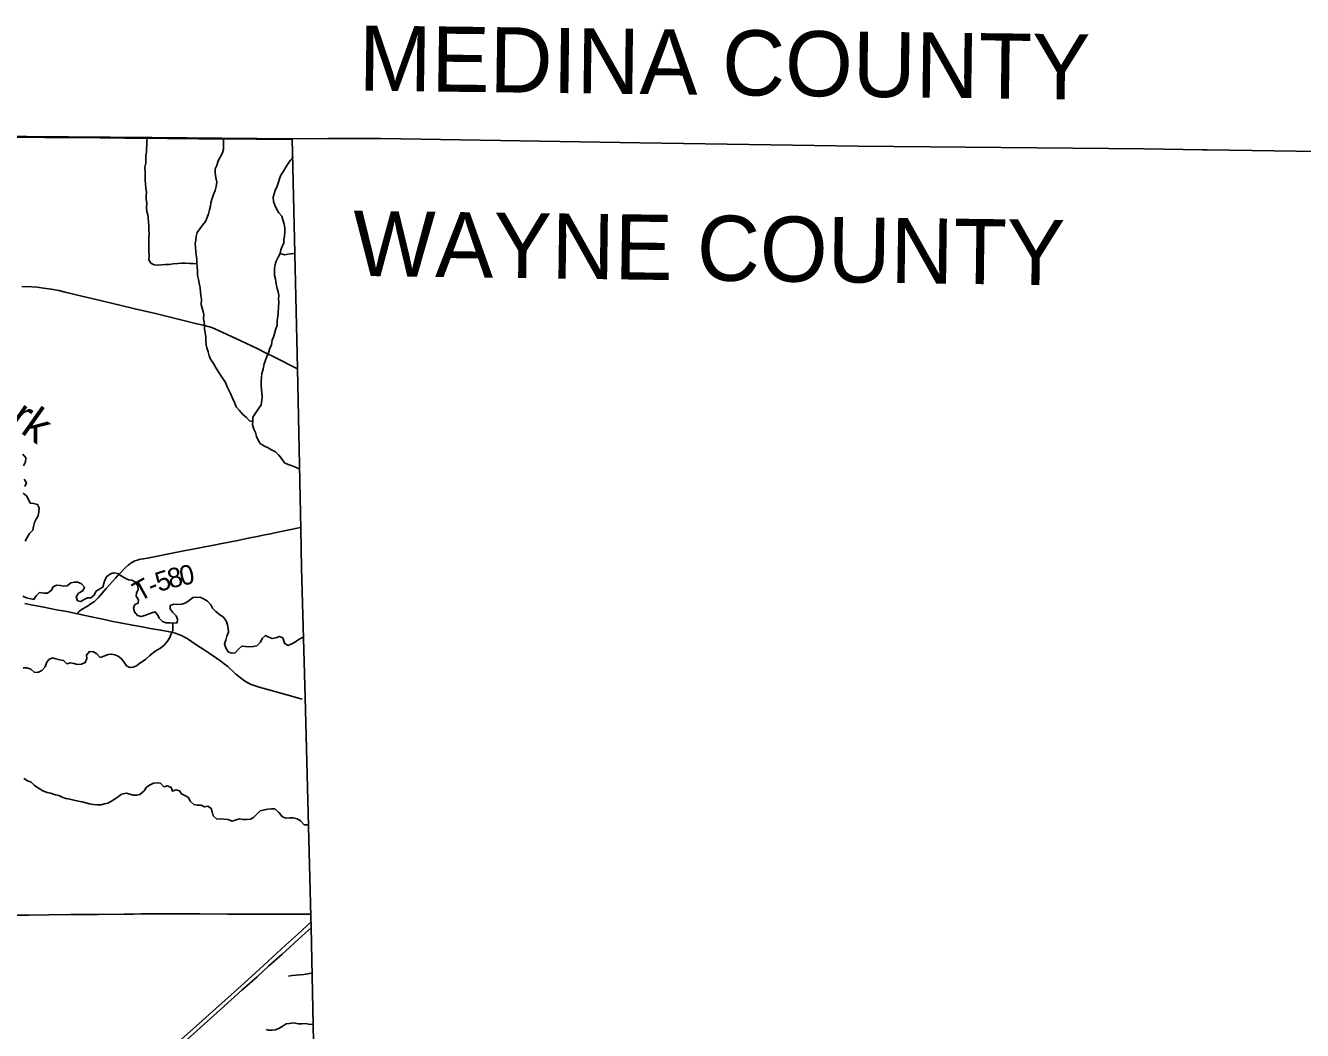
# Model space of a CAD drawing. Extents: x 1874609 to 2204689, y 815661 to 1281160.
# Drawn here: x 2066740 to 2086331, y 1076369 to 1091790 of the extents above; entities that cross this region are included whole.
import ezdxf

# ---------------------------------------------------------------- set-up
doc = ezdxf.new("R2010")
doc.units = 0
for name, color, linetype in [('GM_X_Adjacent_County', 7, 'Continuous'), ('GM_X_Adjacent_County_Text', 7, 'Continuous'), ('GM_X_County', 7, 'Continuous'), ('GM_X_County_Road', 7, 'Continuous'), ('GM_X_Major_River', 7, 'Continuous'), ('GM_X_Major_River_Text', 7, 'Continuous'), ('GM_X_Minor_Lake', 7, 'Continuous'), ('GM_X_Minor_River', 7, 'Continuous'), ('GM_X_Township', 7, 'Continuous'), ('GM_X_Township_Road', 7, 'Continuous'), ('GM_X_Township_Road_Text', 7, 'Continuous'), ('GM_X_US_Route', 7, 'Continuous')]:
    doc.layers.add(name, color=color, linetype=linetype)

msp = doc.modelspace()

# ---------------------------------------------------------------- linework, layer by layer
at = {"layer": 'GM_X_Adjacent_County'}
for points in [[(2066117, 1090095), (2068677, 1090072), (2070832, 1090054), (2071379, 1090059), (2072192, 1090056), (2076166, 1089991), (2079513, 1089939), (2083903, 1089896), (2084803, 1089885), (2084868, 1089884), (2091363, 1089786)], [(2071255, 1071444), (2071122, 1077956), (2071119, 1078116), (2071029, 1081482), (2070976, 1083468), (2070964, 1084056), (2070912, 1086527), (2070832, 1090054), (2071379, 1090059), (2072192, 1090056), (2076166, 1089991), (2079513, 1089939), (2083903, 1089896), (2084803, 1089885), (2084868, 1089884), (2091363, 1089786)]]:
    msp.add_lwpolyline(points, dxfattribs=at)
at = {"layer": 'GM_X_County'}
msp.add_lwpolyline([(2066117, 1090095), (2068677, 1090072), (2070832, 1090054), (2070912, 1086527), (2070964, 1084056), (2070976, 1083468), (2071029, 1081482), (2071119, 1078116), (2071122, 1077956), (2071255, 1071444)], dxfattribs=at)
at = {"layer": 'GM_X_County_Road'}
for points in [[(2066149, 1090080), (2066460, 1090079), (2066644, 1090078), (2067034, 1090074), (2067395, 1090071), (2067886, 1090065), (2068263, 1090064), (2068460, 1090063), (2068689, 1090061), (2068919, 1090058), (2069214, 1090055), (2069394, 1090054), (2069738, 1090051), (2070001, 1090050), (2070279, 1090049), (2070410, 1090049), (2070623, 1090048), (2070834, 1090045)], [(2066686, 1087787), (2066837, 1087780), (2066922, 1087774), (2067018, 1087762), (2067132, 1087746), (2067251, 1087723), (2067348, 1087701), (2067496, 1087664), (2067953, 1087554), (2068185, 1087500), (2068416, 1087442), (2068734, 1087369), (2069103, 1087280), (2069346, 1087220), (2069468, 1087191), (2069543, 1087172), (2069597, 1087154), (2069653, 1087133), (2069702, 1087112), (2069836, 1087049), (2070043, 1086954), (2070303, 1086827), (2070411, 1086771), (2070561, 1086699), (2070903, 1086526)], [(2066731, 1082922), (2066827, 1082901), (2067020, 1082864), (2067213, 1082826), (2067374, 1082796), (2067537, 1082764)], [(2067537, 1082764), (2067585, 1082754), (2067797, 1082708), (2067928, 1082679), (2068078, 1082646), (2068222, 1082618), (2068380, 1082588), (2068528, 1082561), (2068654, 1082539), (2068812, 1082513), (2068929, 1082492), (2068994, 1082478), (2069041, 1082464), (2069088, 1082448), (2069133, 1082429), (2069178, 1082407), (2069221, 1082382), (2069289, 1082337), (2069384, 1082273), (2069466, 1082218), (2069574, 1082148), (2069672, 1082082), (2069736, 1082037), (2069790, 1081994), (2069842, 1081952), (2069964, 1081844), (2070038, 1081781), (2070077, 1081751), (2070117, 1081723), (2070159, 1081699), (2070204, 1081679), (2070249, 1081661), (2070324, 1081638), (2070437, 1081606), (2070751, 1081519), (2070987, 1081455)], [(2065747, 1078139), (2065788, 1078139), (2065952, 1078139), (2066247, 1078139), (2066444, 1078139), (2066789, 1078141), (2067100, 1078145), (2067428, 1078147), (2067592, 1078148), (2067855, 1078151), (2068248, 1078154), (2068396, 1078155), (2068511, 1078157), (2068757, 1078157), (2068970, 1078158), (2069249, 1078157), (2069413, 1078157), (2069839, 1078155), (2070151, 1078154), (2070413, 1078153), (2070741, 1078153), (2071118, 1078152)]]:
    msp.add_lwpolyline(points, dxfattribs=at)
at = {"layer": 'GM_X_Major_River'}
for points in [[(2066700, 1085211), (2066746, 1085154), (2066741, 1085096), (2066711, 1085036)], [(2066717, 1084830), (2066757, 1084773), (2066730, 1084719)], [(2066703, 1084612), (2066755, 1084571), (2066786, 1084517), (2066810, 1084462), (2066864, 1084456), (2066924, 1084441), (2066949, 1084389), (2066943, 1084331), (2066932, 1084269), (2066902, 1084215), (2066877, 1084163), (2066865, 1084101), (2066852, 1084049), (2066800, 1083995), (2066772, 1083944), (2066737, 1083878)], [(2067554, 1083082), (2067515, 1083025), (2067537, 1082964), (2067589, 1082950), (2067639, 1082983), (2067689, 1083007), (2067741, 1083009), (2067794, 1083050), (2067818, 1083104), (2067868, 1083140), (2067925, 1083171), (2067943, 1083227), (2067958, 1083279), (2067986, 1083333), (2068044, 1083378), (2068096, 1083394), (2068150, 1083383), (2068208, 1083347), (2068260, 1083316), (2068319, 1083283), (2068371, 1083279), (2068427, 1083248), (2068465, 1083194), (2068470, 1083136), (2068442, 1083082), (2068439, 1083032), (2068475, 1082979), (2068468, 1082925), (2068418, 1082904), (2068398, 1082848), (2068413, 1082794), (2068457, 1082739), (2068513, 1082720), (2068569, 1082738), (2068623, 1082755), (2068677, 1082777), (2068729, 1082794), (2068771, 1082744), (2068790, 1082694), (2068842, 1082643), (2068896, 1082625), (2068956, 1082622), (2069008, 1082621), (2069066, 1082623), (2069070, 1082683), (2069049, 1082733), (2068993, 1082786), (2068961, 1082838), (2068958, 1082888), (2069016, 1082912), (2069080, 1082905), (2069140, 1082909), (2069200, 1082932), (2069250, 1082966), (2069307, 1083013), (2069369, 1083017), (2069431, 1083012), (2069483, 1082988), (2069534, 1082959), (2069582, 1082902), (2069609, 1082848), (2069661, 1082799), (2069720, 1082749), (2069774, 1082714), (2069816, 1082654), (2069841, 1082593), (2069851, 1082539), (2069852, 1082481), (2069830, 1082419), (2069811, 1082357), (2069795, 1082301), (2069812, 1082239), (2069848, 1082182), (2069899, 1082158), (2069955, 1082163), (2070006, 1082221), (2070058, 1082267), (2070116, 1082262), (2070178, 1082257), (2070234, 1082261), (2070290, 1082274), (2070343, 1082330), (2070369, 1082382), (2070420, 1082431), (2070473, 1082403), (2070525, 1082384), (2070581, 1082396), (2070635, 1082415), (2070687, 1082393), (2070712, 1082312), (2070764, 1082278), (2070818, 1082299), (2070883, 1082331), (2070939, 1082374), (2071009, 1082410)], [(2066698, 1083035), (2066756, 1083010), (2066867, 1082985), (2066902, 1083041), (2066956, 1083088), (2067020, 1083080), (2067076, 1083079), (2067136, 1083121), (2067163, 1083178), (2067215, 1083204), (2067275, 1083197), (2067329, 1083187), (2067381, 1083194), (2067437, 1083236), (2067491, 1083251), (2067545, 1083251), (2067599, 1083222), (2067643, 1083170), (2067618, 1083114), (2067554, 1083082)]]:
    msp.add_lwpolyline(points, dxfattribs=at)
at = {"layer": 'GM_X_Minor_Lake'}
for points in [[(2071124, 1077248), (2071073, 1077238), (2071009, 1077230), (2070951, 1077223), (2070891, 1077219), (2070831, 1077212), (2070775, 1077203), (2070775, 1077201)], [(2071143, 1076462), (2071085, 1076464), (2071033, 1076475), (2070981, 1076471), (2070921, 1076472), (2070863, 1076484), (2070791, 1076477), (2070739, 1076470), (2070676, 1076430), (2070624, 1076399), (2070570, 1076381), (2070520, 1076372), (2070466, 1076376), (2070430, 1076384)]]:
    msp.add_lwpolyline(points, dxfattribs=at)
at = {"layer": 'GM_X_Minor_River'}
for points in [[(2069370, 1088135), (2069316, 1088138), (2069262, 1088141), (2069197, 1088146), (2069135, 1088142), (2069079, 1088141), (2069007, 1088136), (2068942, 1088124), (2068882, 1088121), (2068828, 1088119), (2068774, 1088114), (2068712, 1088116), (2068661, 1088145), (2068633, 1088197), (2068636, 1088259), (2068632, 1088321), (2068633, 1088440), (2068630, 1088538), (2068635, 1088592), (2068631, 1088650), (2068632, 1088718), (2068626, 1088776), (2068621, 1088837), (2068617, 1088887), (2068603, 1088937), (2068598, 1089005), (2068601, 1089065), (2068593, 1089119), (2068593, 1089171), (2068594, 1089236), (2068586, 1089292), (2068579, 1089358), (2068578, 1089422), (2068574, 1089474), (2068577, 1089538), (2068571, 1089616), (2068588, 1089676), (2068586, 1089737), (2068587, 1089795), (2068597, 1089849), (2068598, 1089899), (2068600, 1089951), (2068603, 1090011), (2068606, 1090061)], [(2070226, 1085715), (2070174, 1085724), (2070128, 1085774), (2070069, 1085829), (2070021, 1085884), (2069972, 1085940), (2069944, 1086004), (2069917, 1086071), (2069891, 1086131), (2069866, 1086184), (2069834, 1086244), (2069807, 1086314), (2069769, 1086375), (2069732, 1086427), (2069692, 1086492), (2069655, 1086546), (2069623, 1086603), (2069580, 1086673), (2069560, 1086724), (2069541, 1086784), (2069523, 1086842), (2069514, 1086892), (2069508, 1086956), (2069507, 1087017), (2069497, 1087067), (2069486, 1087131), (2069486, 1087197), (2069471, 1087297), (2069474, 1087350), (2069464, 1087404), (2069451, 1087454), (2069437, 1087512), (2069442, 1087584), (2069432, 1087648), (2069423, 1087699), (2069421, 1087763), (2069404, 1087837), (2069394, 1087895), (2069381, 1087956), (2069379, 1088020), (2069376, 1088090), (2069369, 1088150), (2069367, 1088206), (2069358, 1088270), (2069352, 1088324), (2069347, 1088385), (2069345, 1088445), (2069353, 1088497), (2069358, 1088551), (2069376, 1088613), (2069413, 1088671), (2069457, 1088728), (2069500, 1088784), (2069526, 1088842), (2069545, 1088902), (2069565, 1088964), (2069578, 1089016), (2069584, 1089070), (2069603, 1089136), (2069625, 1089195), (2069652, 1089259), (2069666, 1089319), (2069677, 1089385), (2069667, 1089435), (2069656, 1089486), (2069648, 1089540), (2069649, 1089590), (2069673, 1089644), (2069696, 1089716), (2069728, 1089769), (2069761, 1089839), (2069775, 1089895), (2069776, 1089999), (2069780, 1090038)], [(2070949, 1084984), (2070881, 1085014), (2070830, 1085032), (2070770, 1085053), (2070712, 1085081), (2070665, 1085144), (2070627, 1085198), (2070573, 1085247), (2070516, 1085278), (2070462, 1085308), (2070406, 1085333), (2070339, 1085377), (2070309, 1085428), (2070284, 1085486), (2070266, 1085547), (2070241, 1085597), (2070225, 1085663), (2070226, 1085717), (2070230, 1085783), (2070267, 1085843), (2070311, 1085903), (2070356, 1085970), (2070368, 1086042), (2070369, 1086095), (2070365, 1086149), (2070358, 1086203), (2070354, 1086263), (2070355, 1086327), (2070361, 1086391), (2070366, 1086453), (2070384, 1086515), (2070401, 1086601), (2070424, 1086657), (2070442, 1086713), (2070470, 1086769), (2070487, 1086835), (2070515, 1086893), (2070526, 1086963), (2070549, 1087022), (2070563, 1087082), (2070582, 1087136), (2070600, 1087194), (2070601, 1087262), (2070613, 1087330), (2070616, 1087388), (2070622, 1087467), (2070625, 1087543), (2070621, 1087595), (2070626, 1087645), (2070614, 1087703), (2070603, 1087757), (2070587, 1087826), (2070576, 1087896), (2070561, 1087954), (2070559, 1088014), (2070561, 1088064), (2070570, 1088122), (2070588, 1088176), (2070615, 1088236), (2070645, 1088294), (2070656, 1088346), (2070678, 1088402), (2070701, 1088454), (2070705, 1088508), (2070712, 1088560), (2070720, 1088630), (2070717, 1088682), (2070707, 1088742), (2070688, 1088810), (2070670, 1088865), (2070627, 1088917), (2070589, 1088978), (2070564, 1089032), (2070546, 1089088), (2070539, 1089154), (2070555, 1089206), (2070570, 1089258), (2070600, 1089324), (2070619, 1089388), (2070639, 1089440), (2070658, 1089494), (2070696, 1089556), (2070733, 1089615), (2070769, 1089671), (2070803, 1089723), (2070849, 1089777)], [(2070645, 1088294), (2070713, 1088273), (2070767, 1088281), (2070817, 1088288), (2070867, 1088294), (2070880, 1088297)], [(2069000, 1082622), (2069001, 1082563), (2069001, 1082509), (2068976, 1082455), (2068952, 1082400), (2068919, 1082342), (2068869, 1082282), (2068810, 1082237), (2068756, 1082205), (2068704, 1082168), (2068645, 1082124), (2068581, 1082063), (2068493, 1082003), (2068442, 1081966), (2068392, 1081946), (2068340, 1081937), (2068288, 1081967), (2068249, 1082024), (2068215, 1082074), (2068164, 1082115), (2068112, 1082135), (2068058, 1082146), (2068006, 1082136), (2067944, 1082113), (2067883, 1082095), (2067836, 1082150), (2067784, 1082181), (2067720, 1082183), (2067678, 1082130), (2067679, 1082075), (2067655, 1082014), (2067601, 1081992), (2067539, 1081985), (2067481, 1082001), (2067429, 1082010), (2067375, 1081996), (2067321, 1082047), (2067265, 1082059), (2067207, 1082072), (2067156, 1082087), (2067099, 1082063), (2067063, 1082011), (2067042, 1081949), (2066990, 1081894), (2066930, 1081860), (2066874, 1081869), (2066822, 1081913), (2066760, 1081932), (2066706, 1081933)], [(2071085, 1079527), (2071017, 1079526), (2070961, 1079587), (2070907, 1079616), (2070848, 1079630), (2070790, 1079633), (2070736, 1079629), (2070684, 1079646), (2070626, 1079712), (2070567, 1079769), (2070515, 1079772), (2070459, 1079764), (2070407, 1079757), (2070341, 1079741), (2070290, 1079688), (2070240, 1079638), (2070190, 1079611), (2070138, 1079605), (2070076, 1079606), (2070022, 1079616), (2069972, 1079599), (2069909, 1079581), (2069848, 1079608), (2069784, 1079610), (2069730, 1079619), (2069674, 1079612), (2069620, 1079664), (2069603, 1079724), (2069589, 1079777), (2069538, 1079809), (2069487, 1079800), (2069434, 1079828), (2069376, 1079829), (2069322, 1079837), (2069264, 1079886), (2069241, 1079942), (2069185, 1079973), (2069131, 1079998), (2069100, 1080048), (2069046, 1080062), (2068996, 1080041), (2068974, 1080097), (2068920, 1080124), (2068862, 1080108), (2068811, 1080163), (2068759, 1080169), (2068705, 1080162), (2068653, 1080140), (2068598, 1080103), (2068558, 1080045), (2068495, 1079992), (2068445, 1079978), (2068393, 1079981), (2068290, 1080010), (2068214, 1079996), (2068163, 1079953), (2068113, 1079925), (2068057, 1079888), (2068004, 1079858), (2067952, 1079849), (2067902, 1079833), (2067838, 1079830), (2067782, 1079838), (2067724, 1079845), (2067663, 1079862), (2067611, 1079880), (2067547, 1079889), (2067483, 1079905), (2067421, 1079920), (2067359, 1079931), (2067301, 1079949), (2067250, 1079976), (2067198, 1079986), (2067122, 1080009), (2067070, 1080022), (2067008, 1080046), (2066951, 1080081), (2066877, 1080128), (2066825, 1080178), (2066770, 1080201), (2066714, 1080234)]]:
    msp.add_lwpolyline(points, dxfattribs=at)
at = {"layer": 'GM_X_Township'}
msp.add_lwpolyline([(2044619, 1072886), (2044539, 1078146), (2044459, 1083459), (2044371, 1089333), (2044359, 1090148), (2045004, 1090142), (2050555, 1090094), (2056020, 1090082), (2057757, 1090102), (2058664, 1090110), (2061153, 1090093), (2061474, 1090093), (2065482, 1090095), (2066117, 1090095), (2068677, 1090072), (2070832, 1090054), (2070912, 1086527), (2070964, 1084056), (2070976, 1083468), (2071029, 1081482), (2071119, 1078116), (2071122, 1077956), (2071255, 1071444)], dxfattribs=at)
at = {"layer": 'GM_X_Township_Road'}
msp.add_lwpolyline([(2067537, 1082764), (2067549, 1082782), (2067557, 1082793), (2067564, 1082801), (2067571, 1082807), (2067593, 1082822), (2067619, 1082839), (2067654, 1082862), (2067704, 1082892), (2067741, 1082914), (2067765, 1082930), (2067791, 1082949), (2067812, 1082966), (2067835, 1082988), (2067859, 1083013), (2067976, 1083151), (2068030, 1083210), (2068073, 1083259), (2068119, 1083308), (2068157, 1083349), (2068193, 1083387), (2068266, 1083463), (2068314, 1083507), (2068331, 1083521), (2068354, 1083539), (2068373, 1083551), (2068394, 1083563), (2068418, 1083574), (2068438, 1083581), (2068458, 1083588), (2068485, 1083595), (2068505, 1083599), (2068548, 1083607), (2068608, 1083617), (2068637, 1083623), (2068661, 1083628), (2068791, 1083655), (2068914, 1083679), (2069192, 1083733), (2069362, 1083767), (2069491, 1083792), (2069628, 1083818), (2069726, 1083836), (2069865, 1083863), (2069892, 1083869), (2069974, 1083885), (2070157, 1083922), (2070296, 1083951), (2070414, 1083976), (2070471, 1083987), (2070639, 1084021), (2070958, 1084086)], dxfattribs=at)
at = {"layer": 'GM_X_US_Route'}
for points in [[(2069135, 1076236), (2069404, 1076478), (2069661, 1076707), (2069893, 1076915), (2070101, 1077102), (2070331, 1077312), (2070730, 1077678), (2070912, 1077844), (2071121, 1078036)], [(2069168, 1076186), (2069424, 1076417), (2069731, 1076689), (2070060, 1076986), (2070293, 1077194), (2070475, 1077359), (2070670, 1077535), (2070986, 1077822), (2071122, 1077945)]]:
    msp.add_lwpolyline(points, dxfattribs=at)

# ---------------------------------------------------------------- texts
at = {"layer": 'GM_X_Adjacent_County_Text'}
for s, rotation, p in [('MEDINA COUNTY', 359.2921, (2071849, 1090792)), ('WAYNE COUNTY', 359.2422, (2071760, 1087949))]:
    msp.add_text(s, height=1000, rotation=rotation, dxfattribs=at).set_placement(p)
at = {"layer": 'GM_X_Major_River_Text'}
msp.add_text('Fork', height=500.2, rotation=324.7261, dxfattribs=at).set_placement((2065827, 1086130))
at = {"layer": 'GM_X_Township_Road_Text'}
for s, rotation, p in [('5', 17.7585, (2068787, 1083095)), ('8', 13.2209, (2068957, 1083149)), ('0', 11.7069, (2069135, 1083191)), ('T', 28.9135, (2068491, 1082945)), ('-', 22.6205, (2068680, 1083050))]:
    msp.add_text(s, height=300, rotation=rotation, dxfattribs=at).set_placement(p)

doc.saveas('drawing.dxf')
